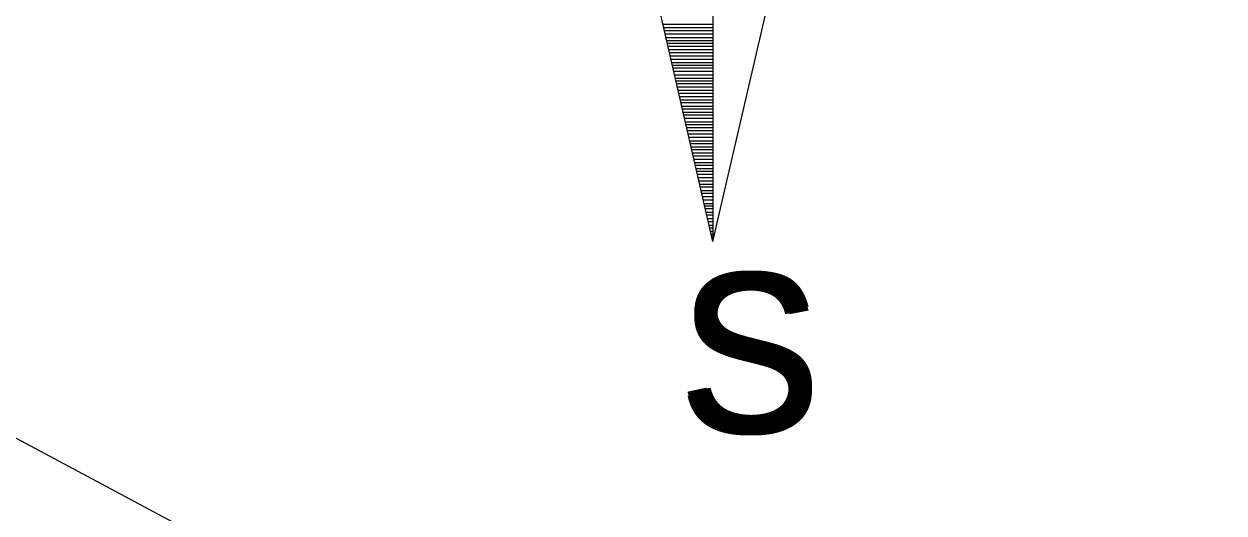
# Model space of a CAD drawing. Extents: x 509422 to 615075, y 6525431 to 6565970.
# Drawn here: x 513478.15 to 513516.75, y 6565905.88 to 6565921.59 of the extents above; entities that cross this region are included whole.
import ezdxf

# ---------------------------------------------------------------- set-up
doc = ezdxf.new("R2010")
doc.units = 0
doc.layers.add('MOOTPIIR', color=7, linetype='Continuous')
doc.layers.add('VORMISTUS', color=7, linetype='Continuous')

msp = doc.modelspace()

# ---------------------------------------------------------------- linework, layer by layer
at = {"layer": 'MOOTPIIR'}
msp.add_lwpolyline([(512879.071, 6565688.193), (512823.932, 6565848.741), (512825.075, 6565884.492), (512827.679, 6565913.01), (513448.17, 6565924.166), (513572.368, 6565857.798), (513561.325, 6565731.726), (513511.309, 6565499.186), (513354.422, 6565438.926), (513251.738, 6565463.508), (513252.747, 6565585.499)], close=True, dxfattribs=at)
at = {"layer": 'VORMISTUS'}
for p, q in [((513500.309, 6565944.782), (513500.309, 6565914.602)), ((513500.309, 6565914.602), (513497.879, 6565925.162)), ((513500.309, 6565914.602), (513502.759, 6565925.162)), ((513498.709, 6565921.582), (513500.309, 6565921.582)), ((513498.709, 6565921.477), (513500.309, 6565921.477)), ((513498.759, 6565921.387), (513500.309, 6565921.387)), ((513498.774, 6565921.277), (513500.309, 6565921.277)), ((513498.774, 6565921.162), (513500.309, 6565921.162)), ((513498.824, 6565921.062), (513500.309, 6565921.062)), ((513498.844, 6565920.972), (513500.309, 6565920.972)), ((513498.864, 6565920.882), (513500.309, 6565920.882)), ((513498.884, 6565920.772), (513500.309, 6565920.772)), ((513498.909, 6565920.682), (513500.309, 6565920.682)), ((513498.934, 6565920.572), (513500.309, 6565920.572)), ((513498.949, 6565920.467), (513500.309, 6565920.467)), ((513498.999, 6565920.357), (513500.309, 6565920.357)), ((513498.999, 6565920.267), (513500.309, 6565920.267)), ((513499.024, 6565920.182), (513500.309, 6565920.182)), ((513499.039, 6565920.077), (513500.309, 6565920.077)), ((513499.064, 6565919.962), (513500.309, 6565919.962)), ((513499.104, 6565919.852), (513500.309, 6565919.852)), ((513499.124, 6565919.762), (513500.309, 6565919.762)), ((513499.149, 6565919.677), (513500.309, 6565919.677)), ((513499.149, 6565919.572), (513500.309, 6565919.572)), ((513499.189, 6565919.462), (513500.309, 6565919.462)), ((513499.214, 6565919.372), (513500.309, 6565919.372)), ((513499.239, 6565919.267), (513500.309, 6565919.267)), ((513499.264, 6565919.157), (513500.309, 6565919.157)), ((513499.279, 6565919.067), (513500.309, 6565919.067)), ((513499.324, 6565918.957), (513500.309, 6565918.957)), ((513499.324, 6565918.867), (513500.309, 6565918.867)), ((513499.349, 6565918.762), (513500.309, 6565918.762)), ((513499.364, 6565918.677), (513500.309, 6565918.677)), ((513499.389, 6565918.562), (513500.309, 6565918.562)), ((513499.429, 6565918.452), (513500.309, 6565918.452)), ((513499.429, 6565918.362), (513500.309, 6565918.362)), ((513499.479, 6565918.262), (513500.309, 6565918.262)), ((513499.479, 6565918.172), (513500.309, 6565918.172)), ((513499.519, 6565918.062), (513500.309, 6565918.062)), ((513499.544, 6565917.957), (513500.309, 6565917.957)), ((513499.564, 6565917.842), (513500.309, 6565917.842)), ((513499.589, 6565917.757), (513500.309, 6565917.757)), ((513499.604, 6565917.642), (513500.309, 6565917.642)), ((513499.629, 6565917.557), (513500.309, 6565917.557)), ((513499.654, 6565917.452), (513500.309, 6565917.452)), ((513499.679, 6565917.362), (513500.309, 6565917.362)), ((513499.694, 6565917.252), (513500.309, 6565917.252)), ((513499.719, 6565917.142), (513500.309, 6565917.142)), ((513499.759, 6565917.062), (513500.309, 6565917.062)), ((513499.759, 6565916.947), (513500.309, 6565916.947)), ((513499.804, 6565916.862), (513500.309, 6565916.862)), ((513499.804, 6565916.772), (513500.309, 6565916.772)), ((513499.829, 6565916.662), (513500.309, 6565916.662)), ((513499.869, 6565916.557), (513500.309, 6565916.557)), ((513499.869, 6565916.442), (513500.309, 6565916.442)), ((513499.919, 6565916.357), (513500.309, 6565916.357)), ((513499.934, 6565916.242), (513500.309, 6565916.242)), ((513499.959, 6565916.157), (513500.309, 6565916.157)), ((513499.984, 6565916.052), (513500.309, 6565916.052)), ((513500.004, 6565915.942), (513500.309, 6565915.942)), ((513500.024, 6565915.827), (513500.309, 6565915.827)), ((513500.044, 6565915.747), (513500.309, 6565915.747)), ((513500.084, 6565915.662), (513500.309, 6565915.662)), ((513500.084, 6565915.547), (513500.309, 6565915.547)), ((513500.134, 6565915.462), (513500.309, 6565915.462)), ((513500.134, 6565915.347), (513500.309, 6565915.347)), ((513500.159, 6565915.242), (513500.309, 6565915.242)), ((513500.199, 6565915.132), (513500.309, 6565915.132)), ((513500.199, 6565915.042), (513500.309, 6565915.042)), ((513500.244, 6565914.932), (513500.309, 6565914.932)), ((513500.244, 6565914.842), (513500.309, 6565914.842)), ((513500.284, 6565914.742), (513500.309, 6565914.742)), ((513500.309, 6565914.652), (513500.309, 6565914.652))]:
    msp.add_line(p, q, dxfattribs=at)

# ---------------------------------------------------------------- texts
for p in [(513499.189, 6565908.572), (513499.189, 6565908.442), (513499.324, 6565908.572), (513499.324, 6565908.442)]:
    msp.add_text('S', height=5.025, dxfattribs=at).set_placement(p)

doc.saveas('drawing.dxf')
